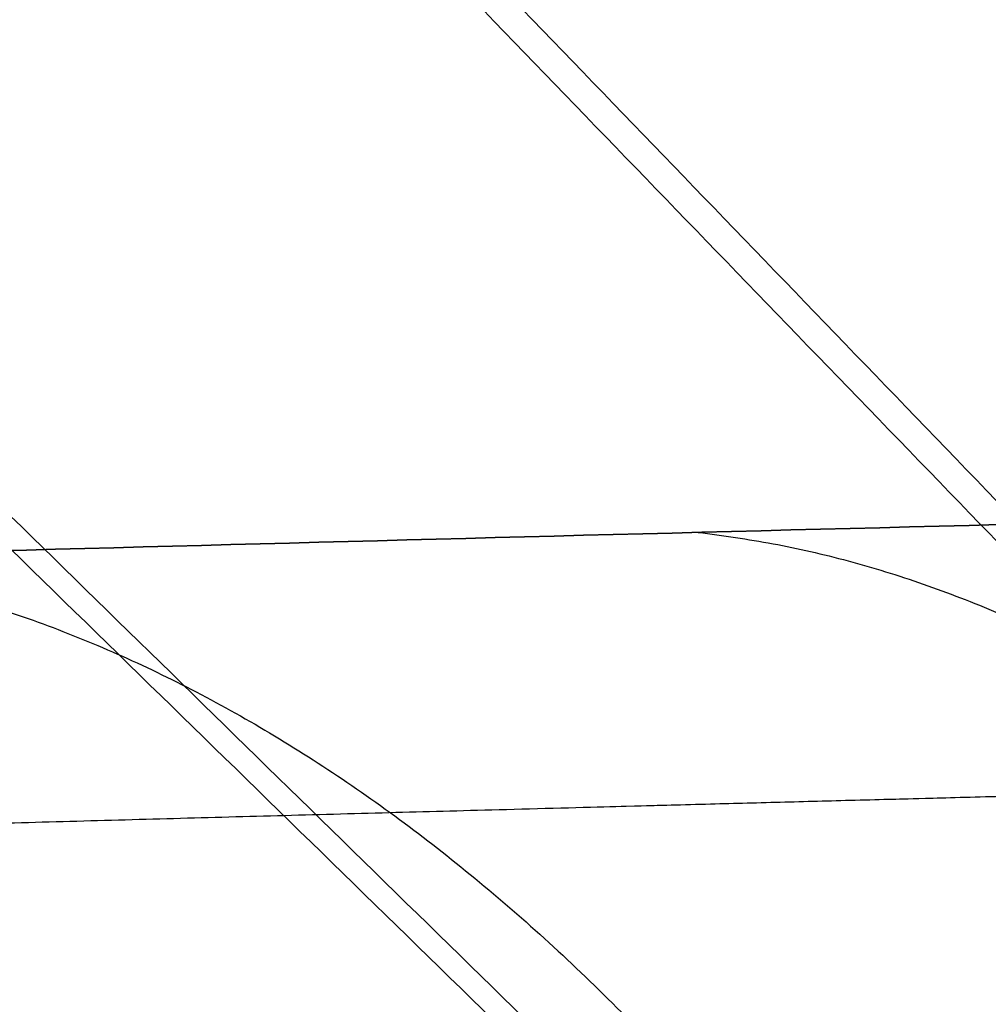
# Model space of a CAD drawing. Header units: millimetres. Extents: x -303 to 908, y -150 to 0.
# Tile 276 of 420: x 652.92 to 654.32, y -104.41 to -102.99. Entities that reach past the tile are written whole.
import ezdxf

# ---------------------------------------------------------------- set-up
doc = ezdxf.new("R2010")
doc.units = ezdxf.units.MM
doc.header["$MEASUREMENT"] = 0
doc.layers.add('IGES level 0', color=7, linetype='Continuous', true_color=0xfcfbff)

msp = doc.modelspace()

# ---------------------------------------------------------------- linework, layer by layer
at = {"layer": 'IGES level 0'}
for points in [[(651.9819158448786, -96.51962373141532, 24.78905259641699), (655.148864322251, -100.3789596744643, 21.72640581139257), (658.3158127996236, -104.2382956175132, 18.66375902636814)], [(651.8929257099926, -96.52261351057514, -24.7008038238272), (655.0710370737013, -100.3818832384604, -21.64911298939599), (658.2491484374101, -104.2411529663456, -18.59742215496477)], [(650.702357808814, -96.56351698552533, -23.45627955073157), (654.0297975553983, -100.4219380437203, -20.55898378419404), (657.3572373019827, -104.2803591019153, -17.66168801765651)], [(649.5696049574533, -96.60389064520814, -22.1491688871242), (653.0390025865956, -100.4614729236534, -19.41392033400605), (656.508400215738, -104.3190552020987, -16.67867178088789)], [(649.6456775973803, -96.60106398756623, 22.24125936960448), (653.105592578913, -100.4587647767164, 19.4945601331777), (656.5655075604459, -104.3164655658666, 16.74786089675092)], [(648.4986929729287, -96.6433259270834, -20.78239544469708), (652.1021957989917, -100.5000991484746, -18.21647092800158), (655.7056986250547, -104.3568723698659, -15.65054641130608)], [(647.5027235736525, -96.6811017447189, -19.37293384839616), (651.2308498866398, -100.5371026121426, -16.98150891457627), (654.9589761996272, -104.3931034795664, -14.59008398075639)], [(647.5718975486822, -96.6783570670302, 19.47591571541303), (651.2914347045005, -100.5344884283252, 17.07170367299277), (655.0109718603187, -104.3906197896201, 14.66749163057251)], [(645.795170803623, -96.74830566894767, 16.54479049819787), (649.7367587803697, -100.6029617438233, 14.50318654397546), (653.6783467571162, -104.4576178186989, 12.46158258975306)], [(645.7356015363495, -96.75071286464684, -16.43417396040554), (649.6845953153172, -100.6052851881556, -14.40626342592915), (653.6335890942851, -104.4598575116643, -12.37835289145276)]]:
    msp.add_open_spline(points, degree=2, dxfattribs=at)
for points, weights, knots in [([(653.3651157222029, -115.2579673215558, -153.4237299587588), (653.3567507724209, -115.1548322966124, -154.6100931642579), (653.3410682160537, -114.9614730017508, -155.7886964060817), (653.2954374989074, -114.3988366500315, -158.1030629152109), (653.2654781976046, -114.0294213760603, -159.2390792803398), (653.1919805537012, -113.1230808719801, -161.4422691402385), (653.1484249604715, -112.5859426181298, -162.5096470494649), (653.048729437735, -111.3563452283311, -164.5510933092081), (652.9925677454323, -110.6636172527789, -165.5252932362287), (652.8689412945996, -109.1385515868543, -167.3579830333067), (652.8014521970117, -108.3059130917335, -168.2165178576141), (652.6567109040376, -106.5199259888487, -169.7980404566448), (652.5794339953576, -105.5662717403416, -170.5209802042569), (652.4168823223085, -103.5599396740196, -171.8144859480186), (652.3315847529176, -102.506979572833, -172.3849127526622), (652.1549439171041, -100.3260469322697, -173.3599639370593), (652.0635825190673, -99.197849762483, -173.7643660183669), (651.9703268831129, -98.04604877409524, -174.0807395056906)], [0.8685824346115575, 0.8685169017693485, 0.86839395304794, 0.868035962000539, 0.8678008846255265, 0.8672234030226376, 0.866881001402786, 0.866095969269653, 0.865653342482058, 0.8646771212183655, 0.864143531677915, 0.8629966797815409, 0.8623834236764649, 0.8610903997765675, 0.8604106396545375, 0.8589994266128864, 0.858268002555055, 0.857518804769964], [3.22885911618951, 3.22885911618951, 3.22885911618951, 3.22885911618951, 3.38157542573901, 3.38157542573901, 3.53429173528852, 3.53429173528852, 3.68700804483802, 3.68700804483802, 3.83972435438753, 3.83972435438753, 3.99244066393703, 3.99244066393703, 4.14515697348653, 4.14515697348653, 4.29787328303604, 4.29787328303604, 4.45058959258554, 4.45058959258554, 4.45058959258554, 4.45058959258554]), ([(647.7007740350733, -104.3024192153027, -29.97404106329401), (646.9525506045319, -104.3266325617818, -29.25137255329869), (646.2355631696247, -104.3505913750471, -28.50511419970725), (644.8624228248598, -104.397676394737, -26.96633157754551), (644.2062458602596, -104.4208038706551, -26.17376233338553), (642.95417183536, -104.4658962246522, -24.5428387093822), (642.358403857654, -104.48786416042, -23.70450538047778), (641.2274342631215, -104.5303352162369, -21.98124490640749), (640.692392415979, -104.5508306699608, -21.09658265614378), (640.062532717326, -104.5753322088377, -19.96100081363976), (639.9385018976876, -104.5801766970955, -19.73238375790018), (639.6943860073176, -104.5897479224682, -19.27216806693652), (639.5746245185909, -104.5944620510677, -19.04117532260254), (639.2224416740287, -104.6083751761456, -18.34608391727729), (638.997005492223, -104.6173494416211, -17.87965625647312), (638.6726420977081, -104.6303431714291, -17.17551038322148), (638.5668185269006, -104.634596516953, -16.94004084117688), (638.3597345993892, -104.6429445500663, -16.46760395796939), (638.2584433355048, -104.6470405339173, -16.23056430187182), (637.9615614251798, -104.6590781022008, -15.51765542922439), (637.7727723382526, -104.6667844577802, -15.03935352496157), (637.4132159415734, -104.6815333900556, -14.07673733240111), (637.2424826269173, -104.6885744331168, -13.59251449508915), (636.9190454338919, -104.7019713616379, -12.61814850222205), (636.7664157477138, -104.7083261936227, -12.12815219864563), (636.3354579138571, -104.7263365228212, -10.64880598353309), (636.0842663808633, -104.7369248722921, -9.651010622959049), (635.7625376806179, -104.7505583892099, -8.136210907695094), (635.6644596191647, -104.7547273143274, -7.628230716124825), (635.5313164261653, -104.7603982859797, -6.861763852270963), (635.4892654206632, -104.7621916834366, -6.605517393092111), (635.4098664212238, -104.7655817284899, -6.0914875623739), (635.3725482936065, -104.7671771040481, -5.8338588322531), (635.1984718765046, -104.7746264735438, -4.547236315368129), (635.0984910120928, -104.7789239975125, -3.518615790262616), (635.0059623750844, -104.7829016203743, -1.977186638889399), (634.9847232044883, -104.783817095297, -1.463595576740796), (634.9612926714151, -104.7848292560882, -0.4367125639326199), (634.9590816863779, -104.7849249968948, 0.07660654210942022), (634.9809099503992, -104.7839849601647, 1.615773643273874), (635.0333869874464, -104.7817231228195, 2.641152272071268), (635.2147188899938, -104.7739347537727, 4.690335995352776), (635.3435509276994, -104.7684068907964, 5.714218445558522), (635.5535044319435, -104.7594528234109, 6.993088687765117), (635.5979440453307, -104.7575597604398, 7.248814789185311), (635.691762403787, -104.7535685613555, 7.760185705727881), (635.741175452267, -104.7514689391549, 8.015973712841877), (635.8961686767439, -104.7448919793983, 8.77984434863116), (636.0087456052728, -104.7401284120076, 9.28566099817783), (636.2520946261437, -104.729868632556, 10.29057715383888), (636.3828660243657, -104.7243724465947, 10.78967501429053), (636.5924917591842, -104.7155956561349, 11.53338044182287), (636.6646113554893, -104.7125813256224, 11.78045568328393), (636.8133160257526, -104.70637777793, 12.27296998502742), (636.8898420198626, -104.7031919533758, 12.51819155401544), (637.2839370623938, -104.6868377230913, 13.74057412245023), (637.6351604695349, -104.6723731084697, 14.70619043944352), (638.1182554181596, -104.6527203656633, 15.89567431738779), (638.2170935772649, -104.6487139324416, 16.13263521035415), (638.4193921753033, -104.6405375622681, 16.6052959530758), (638.522761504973, -104.6363711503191, 16.84079342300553), (638.8395629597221, -104.6236422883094, 17.54477522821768), (639.0596922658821, -104.6148500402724, 18.01076272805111), (639.5180349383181, -104.5966781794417, 18.93602112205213), (639.7562467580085, -104.5872986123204, 19.39529101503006), (640.1273419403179, -104.572806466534, 20.07912033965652), (640.2533498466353, -104.5679041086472, 20.30625530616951), (640.5099585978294, -104.5579627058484, 20.75875718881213), (640.6407017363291, -104.5529181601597, 20.98436090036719), (641.3035543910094, -104.5274561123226, 22.10382033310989), (641.8642833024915, -104.5062729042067, 22.97436961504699), (643.0447900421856, -104.4626077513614, 24.66675872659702), (643.66458688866, -104.4401289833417, 25.48854871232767), (644.9627704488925, -104.3942027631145, 27.08398552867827), (645.6410792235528, -104.3707514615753, 27.85766109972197), (647.0566139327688, -104.3232261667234, 29.35633981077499), (647.7939330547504, -104.2991394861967, 30.08160036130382), (648.7530993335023, -104.268852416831, 30.95711662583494), (648.9468082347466, -104.262786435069, 31.13065915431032), (649.3380323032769, -104.25064222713, 31.4746179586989), (649.5357520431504, -104.2445577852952, 31.64520609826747), (650.133018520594, -104.226344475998, 32.15085218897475), (650.5363494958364, -104.2142640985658, 32.47956641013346), (651.7613074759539, -104.1782831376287, 33.44074229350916), (652.5980742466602, -104.1546419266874, 34.04836398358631), (653.8830354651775, -104.1199344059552, 34.91136157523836), (654.3161259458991, -104.1084985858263, 35.19078774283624), (655.1924161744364, -104.0859212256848, 35.73357689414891), (655.6354936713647, -104.074781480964, 35.99688443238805), (656.5314445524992, -104.0528422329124, 36.50730169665), (656.984173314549, -104.0420485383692, 36.75430724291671), (657.8999977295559, -104.0208377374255, 37.23223422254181), (658.3628077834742, -104.0104229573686, 37.4630693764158), (659.2983608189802, -103.9900207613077, 37.9083121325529), (659.7711043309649, -103.9800333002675, 38.12272111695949), (660.7266890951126, -103.9605301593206, 38.53489821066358), (661.2097152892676, -103.9510108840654, 38.73273953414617), (662.6730982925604, -103.9232454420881, 39.30048490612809), (663.658748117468, -103.9059671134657, 39.6411304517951), (665.1522931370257, -103.8820431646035, 40.09646319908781), (665.6525035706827, -103.874404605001, 40.23889708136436), (666.6580515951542, -103.8598170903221, 40.50525306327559), (667.1632106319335, -103.852870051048, 40.62913935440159), (668.6863830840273, -103.8331044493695, 40.97292709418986), (669.7115981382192, -103.8213610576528, 41.16497828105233), (671.0056915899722, -103.8085988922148, 41.35782997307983), (671.2652312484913, -103.8061414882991, 41.39404599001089), (671.7837954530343, -103.8014366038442, 41.46150690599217), (672.0430343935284, -103.7991869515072, 41.49278549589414), (672.8206310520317, -103.7927460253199, 41.57932366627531), (673.3389078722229, -103.7888619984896, 41.62729774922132), (674.8931022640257, -103.7784384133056, 41.74240813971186), (675.9284740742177, -103.7731334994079, 41.78070536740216), (677.9981697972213, -103.7657749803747, 41.78150213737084), (679.0321413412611, -103.7637229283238, 41.74399988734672), (680.3238534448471, -103.7631764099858, 41.64946888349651), (680.5821611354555, -103.7631677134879, 41.62818010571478), (681.0987149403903, -103.763349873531, 41.58083157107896), (681.3568537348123, -103.7635406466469, 41.55478264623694), (682.1312637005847, -103.7644171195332, 41.46936936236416), (682.6475133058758, -103.7654004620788, 41.40281757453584), (683.2922644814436, -103.7671279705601, 41.30748580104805), (683.4213253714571, -103.7674983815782, 41.28779633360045), (683.6792823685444, -103.7682876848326, 41.24722562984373), (683.8082377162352, -103.7687068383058, 41.2263345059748), (684.1950336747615, -103.7700383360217, 41.16182866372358), (684.4530621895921, -103.7710258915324, 41.11633139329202), (684.8386421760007, -103.7726516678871, 41.04460783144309), (684.9669451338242, -103.7732176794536, 41.02011838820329), (685.2231024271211, -103.7743977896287, 40.96997647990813), (685.3510861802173, -103.7750125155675, 40.94429854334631), (685.7343922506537, -103.7769234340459, 40.8655779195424), (685.9890803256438, -103.778288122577, 40.81082626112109), (687.2583315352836, -103.7855583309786, 40.52574679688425), (688.2602559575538, -103.7928069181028, 40.26148149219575), (690.2379762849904, -103.8099374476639, 39.66138838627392), (691.2137838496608, -103.8198195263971, 39.3255523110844), (692.4176261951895, -103.8336247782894, 38.86137805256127), (692.6576068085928, -103.8364583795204, 38.76632015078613), (693.1359894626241, -103.8422649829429, 38.57176895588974), (693.3740766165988, -103.8452355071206, 38.47238358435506), (693.8488672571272, -103.8513238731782, 38.26896323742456), (694.0854771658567, -103.8544390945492, 38.16498374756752), (694.55713887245, -103.8608040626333, 37.95250468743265), (694.7922622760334, -103.8640542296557, 37.84397999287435), (695.4947121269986, -103.8739903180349, 37.51187431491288), (695.9598901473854, -103.8808764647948, 37.28136347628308), (696.6523783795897, -103.8915635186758, 36.92204066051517), (696.8823646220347, -103.895187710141, 36.79996657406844), (697.3407698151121, -103.9025525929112, 36.55117942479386), (697.5692500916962, -103.9062947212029, 36.4244231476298), (698.7059743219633, -103.925261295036, 35.77984757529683), (699.5900705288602, -103.9411357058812, 35.23374024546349), (701.309722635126, -103.973904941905, 34.08215417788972), (702.1450056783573, -103.9907952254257, 33.47683692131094), (703.7674711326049, -104.0252455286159, 32.20750483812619), (704.5546229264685, -104.0427994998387, 31.5435854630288), (706.0805061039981, -104.0782265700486, 30.15701473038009), (706.8191852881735, -104.0961004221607, 29.43438166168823), (707.8903049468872, -104.1229008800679, 28.30540500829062), (708.241112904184, -104.1318321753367, 27.92161874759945), (708.7579768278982, -104.1451968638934, 27.3344335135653), (708.9284438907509, -104.1496395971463, 27.13707840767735), (709.2648915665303, -104.1584738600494, 26.74012925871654), (709.4309994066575, -104.1628689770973, 26.54038586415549), (710.2512564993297, -104.1847254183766, 25.53518833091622), (710.8740152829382, -104.2018144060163, 24.71098391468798), (712.0543526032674, -104.2349457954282, 23.02285390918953), (712.6118903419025, -104.2509837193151, 22.15904207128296), (713.399560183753, -104.2740629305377, 20.83375756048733), (713.6540168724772, -104.2815931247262, 20.38704771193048), (714.1467260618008, -104.2962944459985, 19.48370520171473), (714.3848154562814, -104.3034637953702, 19.02729166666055), (714.8446995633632, -104.3174236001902, 18.10417265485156), (715.0664756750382, -104.3242102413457, 17.63757631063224), (715.4933992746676, -104.3373638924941, 16.69438837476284), (715.698482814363, -104.3437307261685, 16.21789441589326), (715.9935700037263, -104.3529503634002, 15.49514463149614), (716.0898506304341, -104.3559677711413, 15.25287912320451), (716.2773800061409, -104.361861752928, 14.76783918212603), (716.3687327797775, -104.3647415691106, 14.52481593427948), (716.6356135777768, -104.3731779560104, 13.79423147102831), (716.8039607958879, -104.3785314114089, 13.30516697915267), (717.2806977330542, -104.3937638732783, 11.83191352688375), (717.5608590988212, -104.4028117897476, 10.84171105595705), (718.046768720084, -104.4186068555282, 8.84561038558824), (718.2525917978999, -104.4253540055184, 7.839515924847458), (718.5898006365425, -104.436445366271, 5.81171581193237), (718.721112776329, -104.4407958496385, 4.789865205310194), (718.8613044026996, -104.4454418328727, 3.244838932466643), (718.8985495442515, -104.4466773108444, 2.727839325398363), (718.9399396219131, -104.4480520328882, 1.949248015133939), (718.9513291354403, -104.4484306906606, 1.688944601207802), (718.9691820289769, -104.449024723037, 1.169214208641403), (718.9756574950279, -104.449240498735, 0.9096578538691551), (718.995896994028, -104.4499155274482, -0.3866189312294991), (718.9733509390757, -104.4491609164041, -1.418734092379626), (718.8523611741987, -104.4451439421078, -3.473204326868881), (718.7539596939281, -104.4418786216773, -4.495703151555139), (718.549872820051, -104.4351410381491, -6.02225099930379), (718.4724151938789, -104.4325886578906, -6.529915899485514), (718.3420679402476, -104.4283033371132, -7.28968380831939), (718.2962587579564, -104.4267987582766, -7.542649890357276), (718.2239998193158, -104.4244278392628, -7.921670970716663), (718.1993227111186, -104.4236185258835, -8.047939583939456), (718.1487858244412, -104.4219618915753, -8.300334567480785), (718.1229506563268, -104.4211160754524, -8.426303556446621), (717.8848629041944, -104.4133334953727, -9.560062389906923), (717.634914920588, -104.4052091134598, -10.56409304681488), (717.2741044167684, -104.393582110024, -11.81203576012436), (717.1994666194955, -104.3911838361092, -12.06135409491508), (717.045449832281, -104.3862505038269, -12.55861673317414), (716.9662409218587, -104.3837182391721, -12.80614346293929), (716.7220594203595, -104.3759303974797, -13.54543326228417), (716.5505315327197, -104.3704837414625, -14.0339156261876), (716.0100282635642, -104.353423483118, -15.48638806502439), (715.6151156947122, -104.3410901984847, -16.4374937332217), (714.7572008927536, -104.3147092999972, -18.30591920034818), (714.2941462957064, -104.3006620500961, -19.22328249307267), (713.299976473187, -104.2710636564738, -21.02409089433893), (712.7687716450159, -104.2555122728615, -21.90764280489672), (711.9199250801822, -104.2312199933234, -23.20727923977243), (711.6283187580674, -104.2229638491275, -23.63614255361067), (711.1776731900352, -104.2103610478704, -24.27292444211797), (711.0251693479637, -104.2061216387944, -24.484206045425), (710.7160852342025, -104.1975845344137, -24.90406017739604), (710.5598071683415, -104.1932950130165, -25.11222995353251), (709.7699012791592, -104.1717578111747, -26.1442478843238), (709.1105264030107, -104.1542349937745, -26.94194723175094), (707.7383815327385, -104.1189265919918, -28.48266227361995), (707.0255419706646, -104.1011440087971, -29.2256733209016), (706.2860505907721, -104.0833853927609, -29.94177689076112)], [0.9722312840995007, 0.9721747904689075, 0.9721189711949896, 0.9720094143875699, 0.9719556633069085, 0.97185118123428, 0.971800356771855, 0.9717023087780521, 0.9716551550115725, 0.9715988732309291, 0.9715877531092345, 0.9715657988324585, 0.971554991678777, 0.9715231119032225, 0.971502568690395, 0.9714728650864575, 0.9714631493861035, 0.9714441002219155, 0.971434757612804, 0.9714073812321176, 0.9713898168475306, 0.9713562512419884, 0.971340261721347, 0.9713098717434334, 0.9712954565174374, 0.9712546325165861, 0.9712307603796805, 0.9711999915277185, 0.971190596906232, 0.971177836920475, 0.9711738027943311, 0.9711661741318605, 0.9711625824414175, 0.9711458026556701, 0.9711361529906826, 0.971127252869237, 0.971125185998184, 0.9711228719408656, 0.9711226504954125, 0.971124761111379, 0.971129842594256, 0.9711473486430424, 0.971159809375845, 0.9711799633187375, 0.9711842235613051, 0.9711932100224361, 0.9711979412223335, 0.9712127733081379, 0.971223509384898, 0.971246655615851, 0.9712590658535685, 0.9712789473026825, 0.9712857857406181, 0.9712998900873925, 0.9713071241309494, 0.971344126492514, 0.971377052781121, 0.9714218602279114, 0.971430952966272, 0.9714495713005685, 0.971459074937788, 0.971488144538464, 0.971508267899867, 0.9715499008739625, 0.971571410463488, 0.9716046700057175, 0.9716159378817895, 0.9716387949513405, 0.9716503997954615, 0.971708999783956, 0.9717578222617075, 0.971858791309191, 0.9719108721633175, 0.972017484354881, 0.972072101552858, 0.9721827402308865, 0.9722389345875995, 0.972309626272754, 0.972323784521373, 0.9723521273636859, 0.972366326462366, 0.9724088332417, 0.9724370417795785, 0.9725210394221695, 0.97257614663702, 0.972657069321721, 0.9726836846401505, 0.972736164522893, 0.972762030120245, 0.9728129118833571, 0.972837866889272, 0.9728867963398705, 0.9729107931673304, 0.972957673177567, 0.972980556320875, 0.9730250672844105, 0.97304670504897, 0.973109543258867, 0.9731482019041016, 0.9732010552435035, 0.9732177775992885, 0.9732494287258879, 0.9732643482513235, 0.973306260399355, 0.9733304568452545, 0.9733556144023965, 0.973360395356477, 0.9733694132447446, 0.973373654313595, 0.9733855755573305, 0.9733924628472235, 0.9734099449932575, 0.973417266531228, 0.973423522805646, 0.9734224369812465, 0.9734158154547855, 0.9734142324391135, 0.9734105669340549, 0.9734084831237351, 0.9734014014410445, 0.9733956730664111, 0.9733871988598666, 0.9733854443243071, 0.9733818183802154, 0.9733799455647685, 0.9733741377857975, 0.9733700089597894, 0.9733634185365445, 0.9733611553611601, 0.9733564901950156, 0.97335408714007, 0.9733467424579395, 0.9733416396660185, 0.9733150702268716, 0.973290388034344, 0.973234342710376, 0.9732029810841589, 0.9731604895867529, 0.973151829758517, 0.9731342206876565, 0.9731252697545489, 0.9731069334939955, 0.9730975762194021, 0.9730785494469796, 0.9730688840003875, 0.973039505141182, 0.973019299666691, 0.9729882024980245, 0.9729776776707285, 0.972956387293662, 0.9729456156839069, 0.9728912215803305, 0.9728462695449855, 0.972754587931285, 0.972707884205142, 0.9726135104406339, 0.9725659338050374, 0.972470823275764, 0.972423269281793, 0.972352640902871, 0.9723292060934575, 0.9722942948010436, 0.972282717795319, 0.9722597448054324, 0.9722483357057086, 0.9721917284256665, 0.972147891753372, 0.9720634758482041, 0.9720229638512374, 0.9719650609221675, 0.9719462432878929, 0.971909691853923, 0.971891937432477, 0.9718574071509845, 0.971840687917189, 0.9718084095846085, 0.97179283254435, 0.971770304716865, 0.9717629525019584, 0.971748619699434, 0.9717416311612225, 0.971721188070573, 0.971708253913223, 0.9716715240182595, 0.9716498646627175, 0.9716121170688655, 0.9715960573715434, 0.9715697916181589, 0.971559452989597, 0.9715485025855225, 0.9715456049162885, 0.971542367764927, 0.971541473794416, 0.9715400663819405, 0.971539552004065, 0.9715379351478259, 0.971539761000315, 0.9715492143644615, 0.9715569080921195, 0.9715728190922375, 0.971578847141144, 0.971589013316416, 0.97159258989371, 0.971598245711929, 0.971600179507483, 0.9716041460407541, 0.9716061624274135, 0.9716246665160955, 0.9716440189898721, 0.971672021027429, 0.971677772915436, 0.971689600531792, 0.9716956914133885, 0.971714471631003, 0.9717276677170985, 0.9717691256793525, 0.971799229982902, 0.9718640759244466, 0.9718987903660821, 0.9719725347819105, 0.9720115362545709, 0.9720730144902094, 0.9720939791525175, 0.9721261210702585, 0.972136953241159, 0.9721588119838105, 0.9721698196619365, 0.972225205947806, 0.972270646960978, 0.9723630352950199, 0.9724099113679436, 0.9724572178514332], [0.045192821, 0.045192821, 0.045192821, 0.045192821, 0.0484201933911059, 0.0484201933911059, 0.0516475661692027, 0.0516475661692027, 0.0548749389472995, 0.0548749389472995, 0.0581023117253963, 0.0581023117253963, 0.0589091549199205, 0.0589091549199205, 0.0597159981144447, 0.0597159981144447, 0.0613296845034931, 0.0613296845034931, 0.0621365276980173, 0.0621365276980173, 0.0629433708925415, 0.0629433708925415, 0.0645570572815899, 0.0645570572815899, 0.0661707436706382, 0.0661707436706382, 0.0677844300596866, 0.0677844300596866, 0.0710118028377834, 0.0710118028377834, 0.0726254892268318, 0.0726254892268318, 0.073432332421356, 0.073432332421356, 0.0742391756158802, 0.0742391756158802, 0.077466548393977, 0.077466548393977, 0.0790802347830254, 0.0790802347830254, 0.0806939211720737, 0.0806939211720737, 0.0839212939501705, 0.0839212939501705, 0.0871486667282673, 0.0871486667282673, 0.0879555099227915, 0.0879555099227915, 0.0887623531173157, 0.0887623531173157, 0.0903760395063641, 0.0903760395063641, 0.0919897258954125, 0.0919897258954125, 0.0927965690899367, 0.0927965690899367, 0.0936034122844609, 0.0936034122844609, 0.0968307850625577, 0.0968307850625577, 0.0976376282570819, 0.0976376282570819, 0.0984444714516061, 0.0984444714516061, 0.100058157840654, 0.100058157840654, 0.101671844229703, 0.101671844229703, 0.102478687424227, 0.102478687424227, 0.103285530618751, 0.103285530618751, 0.106512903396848, 0.106512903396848, 0.109740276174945, 0.109740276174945, 0.112967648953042, 0.112967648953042, 0.116195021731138, 0.116195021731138, 0.117001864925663, 0.117001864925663, 0.117808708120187, 0.117808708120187, 0.119422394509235, 0.119422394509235, 0.122649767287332, 0.122649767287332, 0.12426345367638, 0.12426345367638, 0.125877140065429, 0.125877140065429, 0.127490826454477, 0.127490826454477, 0.129104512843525, 0.129104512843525, 0.130718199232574, 0.130718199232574, 0.132331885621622, 0.132331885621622, 0.135559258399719, 0.135559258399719, 0.137172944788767, 0.137172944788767, 0.138786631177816, 0.138786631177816, 0.142014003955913, 0.142014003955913, 0.142820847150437, 0.142820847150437, 0.143627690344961, 0.143627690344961, 0.145241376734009, 0.145241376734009, 0.148468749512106, 0.148468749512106, 0.151696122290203, 0.151696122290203, 0.152502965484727, 0.152502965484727, 0.153309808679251, 0.153309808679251, 0.1549234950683, 0.1549234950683, 0.155326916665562, 0.155326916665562, 0.155730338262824, 0.155730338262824, 0.156537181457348, 0.156537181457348, 0.15694060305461, 0.15694060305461, 0.157344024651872, 0.157344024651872, 0.158150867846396, 0.158150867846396, 0.161378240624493, 0.161378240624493, 0.16460561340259, 0.16460561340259, 0.165412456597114, 0.165412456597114, 0.166219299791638, 0.166219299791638, 0.167026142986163, 0.167026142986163, 0.167832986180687, 0.167832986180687, 0.169446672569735, 0.169446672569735, 0.170253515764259, 0.170253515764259, 0.171060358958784, 0.171060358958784, 0.17428773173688, 0.17428773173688, 0.177515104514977, 0.177515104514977, 0.180742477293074, 0.180742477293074, 0.183969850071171, 0.183969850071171, 0.185583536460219, 0.185583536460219, 0.186390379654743, 0.186390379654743, 0.187197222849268, 0.187197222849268, 0.190424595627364, 0.190424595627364, 0.193651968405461, 0.193651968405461, 0.195265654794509, 0.195265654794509, 0.196879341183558, 0.196879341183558, 0.198493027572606, 0.198493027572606, 0.200106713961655, 0.200106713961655, 0.200913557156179, 0.200913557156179, 0.201720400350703, 0.201720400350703, 0.203334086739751, 0.203334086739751, 0.206561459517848, 0.206561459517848, 0.209788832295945, 0.209788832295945, 0.213016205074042, 0.213016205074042, 0.21462989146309, 0.21462989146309, 0.215436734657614, 0.215436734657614, 0.216243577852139, 0.216243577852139, 0.219470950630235, 0.219470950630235, 0.222698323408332, 0.222698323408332, 0.22431200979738, 0.22431200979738, 0.225118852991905, 0.225118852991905, 0.225522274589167, 0.225522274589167, 0.225925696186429, 0.225925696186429, 0.229153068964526, 0.229153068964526, 0.22995991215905, 0.22995991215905, 0.230766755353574, 0.230766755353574, 0.232380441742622, 0.232380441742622, 0.235607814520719, 0.235607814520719, 0.238835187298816, 0.238835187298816, 0.242062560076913, 0.242062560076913, 0.243676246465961, 0.243676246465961, 0.244483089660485, 0.244483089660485, 0.24528993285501, 0.24528993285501, 0.248517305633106, 0.248517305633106, 0.251744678, 0.251744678, 0.251744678, 0.251744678])]:
    msp.add_rational_spline(points, weights, degree=3, knots=knots, dxfattribs=at)
for points, weights in [([(650.9596462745, -102.8418003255, -168.2528665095), (651.1824647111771, -105.388626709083, -172.2811827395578), (655.9406197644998, -105.092519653, -172.4698237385)], [1, 0.7234738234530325, 1]), ([(653.8985142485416, -103.7280776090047, 36.82615780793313), (654.807298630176, -103.8304451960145, 35.36550380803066), (655.5098072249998, -104.970750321, 34.28103887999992)], [0.9999999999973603, 0.9454198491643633, 1]), ([(652.5475673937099, -103.7639330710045, 35.95747434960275), (653.5111801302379, -103.8637997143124, 34.52890698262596), (654.2552067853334, -105.0051712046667, 33.46917917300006)], [0.9999999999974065, 0.9452601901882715, 1])]:
    msp.add_rational_spline(points, weights, degree=2, dxfattribs=at)
for points, knots in [([(646.563463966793, -103.9427453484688, -31.13766991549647), (643.441248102, -104.044388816, -28.131829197), (640.831149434, -104.141692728, -24.739437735), (637.682195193, -104.264912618, -19.072078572), (636.777875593, -104.301590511, -17.109418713), (635.280374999, -104.363362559, -13.104155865), (634.68161675, -104.38867397, -11.051969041), (633.789443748, -104.426684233, -6.84669673), (633.498432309, -104.439277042, -4.686292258), (633.245145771, -104.450223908, -0.406815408), (633.278059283, -104.448796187, 1.729664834), (633.661855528, -104.432227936, 5.996132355), (634.018039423, -104.416863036, 8.144118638), (635.03964225, -104.37357216, 12.325114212), (635.701335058, -104.345790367, 14.358930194), (638.129644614, -104.246515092, 20.293912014), (640.376549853, -104.157506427, 24.061750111), (644.437654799, -104.013137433, 29.020407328), (645.911726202, -103.963024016, 30.572583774), (649.106836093, -103.861672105, 33.470393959), (650.817432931, -103.810856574, 34.802853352), (654.376076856, -103.714339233, 37.177845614), (656.235721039, -103.668282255, 38.230780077), (660.116500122, -103.583364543, 40.066224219), (662.148853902, -103.544398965, 40.850192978), (668.334346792, -103.445109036, 42.724699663), (672.665165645, -103.401649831, 43.363075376), (679.087327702, -103.379122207, 43.367199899), (681.225239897, -103.378396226, 43.213425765), (685.495299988, -103.390208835, 42.587539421), (687.611654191, -103.402784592, 42.115385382), (691.709169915, -103.438796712, 40.881644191), (693.705303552, -103.462264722, 40.118138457), (697.591142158, -103.517865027, 38.294497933), (699.491346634, -103.55026862, 37.224894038), (703.065472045, -103.61907815, 34.848567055), (704.752861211, -103.655627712, 33.537549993), (707.92958909, -103.730086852, 30.67132943), (709.428982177, -103.768280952, 29.103397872), (713.537060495, -103.878722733, 24.105395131), (715.734582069, -103.945691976, 20.440831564), (719.030800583, -104.049498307, 12.436189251), (720.053757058, -104.083913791, 8.271870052), (720.650224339, -104.103833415, 1.843489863), (720.687805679, -104.105099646, -0.333648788), (720.44235237, -104.096886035, -4.610509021), (720.16191232, -104.087490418, -6.728803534), (719.285081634, -104.058586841, -10.925056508), (718.681119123, -104.038845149, -13.019437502), (717.183784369, -103.991162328, -17.049464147), (716.291576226, -103.963269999, -18.992394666), (713.1918946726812, -103.8700660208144, -24.60877228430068), (710.5360404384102, -103.7943062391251, -28.08821938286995), (707.4179041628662, -103.7185546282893, -31.09939695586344)], [0.669682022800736, 0.669682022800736, 0.669682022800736, 0.669682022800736, 0.7321820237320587, 0.7321820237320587, 0.7634320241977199, 0.7634320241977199, 0.7946820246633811, 0.7946820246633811, 0.8259320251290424, 0.8259320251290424, 0.8571820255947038, 0.8571820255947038, 0.8884320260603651, 0.8884320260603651, 0.9196820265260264, 0.9196820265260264, 0.9821820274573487, 0.9821820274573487, 1.01343202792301, 1.01343202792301, 1.04468202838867, 1.04468202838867, 1.075932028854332, 1.075932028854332, 1.107182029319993, 1.107182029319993, 1.169682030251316, 1.169682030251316, 1.200932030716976, 1.200932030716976, 1.232182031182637, 1.232182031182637, 1.263432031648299, 1.263432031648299, 1.29468203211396, 1.29468203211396, 1.325932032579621, 1.325932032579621, 1.357182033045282, 1.357182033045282, 1.419682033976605, 1.419682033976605, 1.482182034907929, 1.482182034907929, 1.51343203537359, 1.51343203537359, 1.544682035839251, 1.544682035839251, 1.575932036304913, 1.575932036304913, 1.607182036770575, 1.607182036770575, 1.669682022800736, 1.669682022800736, 1.669682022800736, 1.669682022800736]), ([(707.417904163, -103.718554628, -31.099396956), (710.536039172, -103.794306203, -28.088221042), (713.19189418, -103.870066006, -24.608773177), (716.291576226, -103.963269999, -18.992394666), (717.183784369, -103.991162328, -17.049464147), (718.681119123, -104.038845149, -13.019437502), (719.285081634, -104.058586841, -10.925056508), (720.16191232, -104.087490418, -6.728803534), (720.44235237, -104.096886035, -4.610509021), (720.687805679, -104.105099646, -0.333648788), (720.650224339, -104.103833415, 1.843489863), (720.053757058, -104.083913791, 8.271870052), (719.030800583, -104.049498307, 12.436189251), (715.734582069, -103.945691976, 20.440831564), (713.537060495, -103.878722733, 24.105395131), (709.428982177, -103.768280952, 29.103397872), (707.92958909, -103.730086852, 30.67132943), (704.752861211, -103.655627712, 33.537549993), (703.065472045, -103.61907815, 34.848567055), (699.491346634, -103.55026862, 37.224894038), (697.591142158, -103.517865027, 38.294497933), (693.705303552, -103.462264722, 40.118138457), (691.709169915, -103.438796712, 40.881644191), (687.611654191, -103.402784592, 42.115385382), (685.495299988, -103.390208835, 42.587539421), (681.225239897, -103.378396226, 43.213425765), (679.087327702, -103.379122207, 43.367199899), (672.665165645, -103.401649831, 43.363075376), (668.334346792, -103.445109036, 42.724699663), (662.148853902, -103.544398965, 40.850192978), (660.116500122, -103.583364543, 40.066224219), (656.235721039, -103.668282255, 38.230780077), (654.376076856, -103.714339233, 37.177845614), (650.817432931, -103.810856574, 34.802853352), (649.106836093, -103.861672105, 33.470393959), (645.911726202, -103.963024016, 30.572583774), (644.437654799, -104.013137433, 29.020407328), (640.376549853, -104.157506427, 24.061750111), (638.129644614, -104.246515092, 20.293912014), (635.701335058, -104.345790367, 14.358930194), (635.03964225, -104.37357216, 12.325114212), (634.018039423, -104.416863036, 8.144118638), (633.661855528, -104.432227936, 5.996132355), (633.278059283, -104.448796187, 1.729664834), (633.245145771, -104.450223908, -0.406815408), (633.498432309, -104.439277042, -4.686292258), (633.789443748, -104.426684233, -6.84669673), (634.68161675, -104.38867397, -11.051969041), (635.280374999, -104.363362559, -13.104155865), (636.777875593, -104.301590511, -17.109418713), (637.682195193, -104.264912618, -19.072078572), (640.831149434, -104.141692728, -24.739437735), (643.441248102, -104.044388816, -28.131829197), (646.563463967, -103.942745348, -31.137669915)], [4, 4, 4, 4, 4.0625, 4.0625, 4.093750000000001, 4.093750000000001, 4.125000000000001, 4.125000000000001, 4.156250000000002, 4.156250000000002, 4.187500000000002, 4.187500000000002, 4.250000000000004, 4.250000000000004, 4.312500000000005, 4.312500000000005, 4.343750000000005, 4.343750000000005, 4.375000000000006, 4.375000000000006, 4.406250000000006, 4.406250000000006, 4.437500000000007, 4.437500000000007, 4.468750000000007, 4.468750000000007, 4.500000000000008, 4.500000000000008, 4.562500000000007, 4.562500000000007, 4.593750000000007, 4.593750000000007, 4.625000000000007, 4.625000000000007, 4.656250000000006, 4.656250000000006, 4.687500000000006, 4.687500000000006, 4.750000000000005, 4.750000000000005, 4.781250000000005, 4.781250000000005, 4.812500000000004, 4.812500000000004, 4.843750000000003, 4.843750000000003, 4.875000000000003, 4.875000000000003, 4.906250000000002, 4.906250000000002, 4.937500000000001, 4.937500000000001, 5, 5, 5, 5]), ([(678.413744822, -103.77757638, -26.305486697), (677.974369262, -103.778554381, -26.329040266), (677.534188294, -103.780107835, -26.34170731), (676.871846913, -103.783378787, -26.344240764), (676.651053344, -103.784629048, -26.342329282), (676.211205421, -103.787420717, -26.333067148), (675.991873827, -103.788963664, -26.325718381), (674.897955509, -103.797390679, -26.275554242), (674.030985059, -103.806449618, -26.19251868), (672.744016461, -103.823316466, -26.005733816), (672.317129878, -103.829474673, -25.933070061), (671.785776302, -103.837877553, -25.829213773), (671.679925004, -103.839588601, -25.807852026), (671.468310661, -103.843068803, -25.763800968), (671.362560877, -103.844840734, -25.741113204), (671.045628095, -103.850256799, -25.671089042), (670.834761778, -103.854003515, -25.621790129), (670.414629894, -103.861738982, -25.518135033), (670.2048043, -103.86573911, -25.463639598), (669.786693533, -103.873989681, -25.349564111), (669.578299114, -103.878237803, -25.289957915), (669.162853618, -103.886953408, -25.165599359), (668.955210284, -103.891439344, -25.100664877), (668.541467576, -103.900659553, -24.965662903), (668.335211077, -103.905391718, -24.895549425), (667.718248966, -103.919937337, -24.677292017), (667.309349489, -103.930097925, -24.521238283), (666.699485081, -103.94600094, -24.270892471), (666.497437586, -103.951397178, -24.184997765), (666.096672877, -103.962343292, -24.008743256), (665.897810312, -103.967896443, -23.918323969), (665.305664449, -103.984780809, -23.640236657), (664.916819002, -103.996334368, -23.445745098), (664.34203079, -104.014097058, -23.140433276), (664.152360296, -104.020063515, -23.036675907), (663.775272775, -104.032131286, -22.824361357), (663.588106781, -104.038227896, -22.715937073), (663.309504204, -104.047465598, -22.549958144), (663.217241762, -104.050549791, -22.494223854), (663.03312016, -104.056750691, -22.381457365), (662.941368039, -104.059865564, -22.324488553), (662.667185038, -104.069251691, -22.151915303), (662.485828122, -104.075567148, -22.034642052), (662.216509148, -104.085072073, -21.855784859), (662.12683468, -104.088258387, -21.795438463), (661.948377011, -104.094653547, -21.673750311), (661.859535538, -104.097862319, -21.612370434), (661.594155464, -104.107517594, -21.426611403), (661.418760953, -104.113992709, -21.300613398), (660.897020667, -104.133508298, -20.916027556), (660.555113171, -104.146633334, -20.650856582), (660.050677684, -104.166495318, -20.239308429), (659.884043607, -104.173143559, -20.099910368), (659.636409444, -104.183139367, -19.887492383), (659.55424658, -104.186475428, -19.81612923), (659.390680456, -104.193153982, -19.672276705), (659.309222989, -104.196498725, -19.599737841), (658.581223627, -104.226553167, -18.943320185), (657.968751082, -104.25301186, -18.333139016), (657.100375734, -104.291864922, -17.379710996), (656.819414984, -104.304662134, -17.055643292), (656.478352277, -104.320462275, -16.642338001), (656.410855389, -104.3236005, -16.559520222), (656.276607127, -104.329862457, -16.392736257), (656.209951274, -104.332983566, -16.308885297), (656.011517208, -104.342316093, -16.056112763), (655.881273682, -104.34849984, -15.885969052), (655.625523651, -104.36071094, -15.543306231), (655.499328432, -104.366776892, -15.369860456), (655.251474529, -104.378786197, -15.020303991), (655.12966974, -104.384731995, -14.843998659), (654.890387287, -104.39647264, -14.488440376), (654.772581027, -104.402290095, -14.308692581), (654.54141151, -104.413786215, -13.946359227), (654.427944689, -104.419466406, -13.76362081), (654.205245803, -104.430677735, -13.394929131), (654.096013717, -104.436208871, -13.208975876), (653.881794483, -104.44711334, -12.83377312), (653.77668461, -104.452493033, -12.644286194), (653.469283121, -104.468310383, -12.07363703), (653.274703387, -104.478429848, -11.689998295), (652.905471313, -104.497793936, -10.915805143), (652.730849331, -104.507038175, -10.525305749), (652.48362176, -104.520263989, -9.934296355), (652.403922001, -104.524542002, -9.73704611), (652.249151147, -104.532861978, -9.34019844), (652.174183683, -104.536903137, -9.140846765), (652.029077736, -104.544763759, -8.740268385), (651.95908351, -104.548569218, -8.539449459), (651.823842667, -104.555946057, -8.135718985), (651.758675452, -104.55951805, -7.93302392), (651.664761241, -104.564664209, -7.628258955), (651.634031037, -104.566345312, -7.526340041), (651.57373977, -104.569655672, -7.321883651), (651.544214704, -104.571280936, -7.219467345), (651.457498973, -104.576063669, -6.911639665), (651.402167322, -104.579127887, -6.705649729), (651.243607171, -104.587927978, -6.085242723), (651.147805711, -104.593268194, -5.668391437), (651.019089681, -104.600464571, -5.037697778), (650.9786738, -104.602731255, -4.826505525), (650.92188133, -104.60592401, -4.508557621), (650.903574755, -104.606954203, -4.402295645), (650.868320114, -104.60893903, -4.189846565), (650.851366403, -104.60989398, -4.083633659), (650.769940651, -104.614480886, -3.552601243), (650.715486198, -104.617545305, -3.127877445), (650.649480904, -104.621272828, -2.490450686), (650.630088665, -104.622375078, -2.277843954), (650.596544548, -104.624289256, -1.85301679), (650.582382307, -104.625099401, -1.640701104), (650.547661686, -104.62707587, -1.00381811), (650.534858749, -104.627782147, -0.579313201), (650.529863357, -104.628050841, 0.270729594), (650.537676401, -104.627611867, 0.695373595), (650.573983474, -104.625550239, 1.545082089), (650.602480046, -104.623936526, 1.969993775), (650.680358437, -104.619526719, 2.819772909), (650.729775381, -104.616737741, 3.244975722), (650.81982157, -104.611667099, 3.88253367), (650.852496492, -104.609827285, 4.095060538), (650.923241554, -104.605846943, 4.520206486), (650.961185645, -104.603713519, 4.732058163), (651.08257581, -104.596906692, 5.3650075), (651.173516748, -104.591823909, 5.783265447), (651.375308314, -104.580588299, 6.613514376), (651.486145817, -104.574442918, 7.025427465), (651.637075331, -104.566169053, 7.536498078), (651.667946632, -104.564484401, 7.638732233), (651.730493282, -104.561066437, 7.841416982), (651.762417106, -104.55931563, 7.942683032), (651.86011697, -104.553955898, 8.246150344), (651.927822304, -104.550241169, 8.448020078), (652.138438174, -104.538762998, 9.051520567), (652.288866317, -104.530689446, 9.451041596), (652.468504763, -104.521081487, 9.895078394), (652.488608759, -104.520006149, 9.944340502), (652.529101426, -104.517838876, 10.042706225), (652.549402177, -104.516751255, 10.091600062), (652.611317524, -104.51343248, 10.239444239), (652.653207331, -104.511194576, 10.33778483), (652.780722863, -104.504403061, 10.632146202), (652.8681943, -104.499771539, 10.827506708), (653.138065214, -104.48555598, 11.410992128), (653.327914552, -104.475649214, 11.796523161), (653.577988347, -104.462722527, 12.27423202), (653.62860828, -104.460111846, 12.369501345), (653.731272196, -104.454829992, 12.55987368), (653.783270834, -104.452162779, 12.654888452), (653.940783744, -104.444106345, 12.938535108), (654.047907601, -104.438657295, 13.125948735), (654.375615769, -104.422077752, 13.683295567), (654.602530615, -104.410711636, 14.048340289), (655.073350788, -104.387442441, 14.766100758), (655.317123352, -104.37555498, 15.118606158), (655.821216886, -104.351318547, 15.810882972), (656.081573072, -104.338969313, 16.150706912), (656.619031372, -104.313885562, 16.817871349), (656.896272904, -104.301159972, 17.145369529), (657.467022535, -104.275417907, 17.787074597), (657.760698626, -104.262378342, 18.101496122), (658.365640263, -104.236051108, 18.718031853), (658.676745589, -104.22279355, 19.019966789), (659.15615301, -104.202798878, 19.462687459), (659.318297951, -104.196107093, 19.608750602), (659.645298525, -104.182762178, 19.896067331), (659.810320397, -104.176101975, 20.037482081), (660.310004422, -104.156181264, 20.455130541), (660.64908052, -104.142996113, 20.724602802), (661.338880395, -104.11685969, 21.245783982), (661.689696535, -104.103904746, 21.497569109), (662.135854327, -104.087931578, 21.801531), (662.225468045, -104.084748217, 21.861784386), (662.360467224, -104.079992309, 21.951358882), (662.405322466, -104.078416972, 21.980923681), (662.495492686, -104.075260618, 22.039962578), (662.540684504, -104.073683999, 22.069354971), (662.767159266, -104.065811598, 22.215668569), (662.949989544, -104.059549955, 22.330643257), (663.502740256, -104.040936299, 22.668872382), (663.877242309, -104.028745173, 22.885631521), (664.352152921, -104.013814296, 23.145156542), (664.447483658, -104.010842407, 23.196495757), (664.638851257, -104.004926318, 23.298043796), (664.73524107, -104.001975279, 23.348438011), (665.025012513, -103.993194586, 23.497669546), (665.219631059, -103.987415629, 23.594893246), (665.807882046, -103.970305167, 23.879743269), (666.205906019, -103.959197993, 24.060554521), (666.711088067, -103.945725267, 24.275024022), (666.812533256, -103.943050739, 24.317350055), (667.015778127, -103.937755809, 24.400670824), (667.117555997, -103.935136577, 24.441657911), (667.423363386, -103.927362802, 24.562614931), (667.627866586, -103.922291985, 24.640581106), (668.24333463, -103.907415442, 24.866571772), (668.656256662, -103.897942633, 25.006695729), (669.487694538, -103.879964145, 25.266264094), (669.905578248, -103.871459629, 25.385518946), (670.431633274, -103.86144988, 25.521790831), (670.537103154, -103.859479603, 25.548421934), (670.747795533, -103.855609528, 25.60025051), (670.853407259, -103.853700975, 25.6255448), (671.170865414, -103.848070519, 25.699519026), (671.38333522, -103.844446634, 25.746288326), (671.702596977, -103.8392171, 25.812466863), (671.808965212, -103.837508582, 25.833836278), (672.022559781, -103.834145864, 25.875383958), (672.129492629, -103.832499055, 25.895503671), (672.450720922, -103.827660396, 25.953902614), (672.665445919, -103.824569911, 25.99022225), (673.742255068, -103.809792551, 26.158749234), (674.613905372, -103.800155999, 26.251824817), (675.495366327, -103.792867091, 26.301493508)], [0.103196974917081, 0.103196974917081, 0.103196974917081, 0.103196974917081, 0.10480942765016, 0.10480942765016, 0.1056156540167, 0.1056156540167, 0.10642188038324, 0.10642188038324, 0.109646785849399, 0.109646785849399, 0.111259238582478, 0.111259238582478, 0.111662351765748, 0.111662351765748, 0.112065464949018, 0.112065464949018, 0.112871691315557, 0.112871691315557, 0.113677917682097, 0.113677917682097, 0.114484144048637, 0.114484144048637, 0.115290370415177, 0.115290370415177, 0.116096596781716, 0.116096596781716, 0.117709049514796, 0.117709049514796, 0.118515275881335, 0.118515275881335, 0.119321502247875, 0.119321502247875, 0.120933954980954, 0.120933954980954, 0.121740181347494, 0.121740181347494, 0.122546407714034, 0.122546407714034, 0.122949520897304, 0.122949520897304, 0.123352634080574, 0.123352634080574, 0.124158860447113, 0.124158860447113, 0.124561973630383, 0.124561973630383, 0.124965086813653, 0.124965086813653, 0.125771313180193, 0.125771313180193, 0.127383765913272, 0.127383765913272, 0.128189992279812, 0.128189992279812, 0.128593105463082, 0.128593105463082, 0.128996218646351, 0.128996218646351, 0.13222112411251, 0.13222112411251, 0.13383357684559, 0.13383357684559, 0.134236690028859, 0.134236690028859, 0.134639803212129, 0.134639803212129, 0.135446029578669, 0.135446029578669, 0.136252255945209, 0.136252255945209, 0.137058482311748, 0.137058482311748, 0.137864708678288, 0.137864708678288, 0.138670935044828, 0.138670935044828, 0.139477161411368, 0.139477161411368, 0.140283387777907, 0.140283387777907, 0.141895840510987, 0.141895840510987, 0.143508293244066, 0.143508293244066, 0.144314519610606, 0.144314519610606, 0.145120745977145, 0.145120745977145, 0.145926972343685, 0.145926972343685, 0.146733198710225, 0.146733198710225, 0.147136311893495, 0.147136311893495, 0.147539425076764, 0.147539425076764, 0.148345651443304, 0.148345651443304, 0.149958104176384, 0.149958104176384, 0.150764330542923, 0.150764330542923, 0.151167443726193, 0.151167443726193, 0.151570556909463, 0.151570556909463, 0.153183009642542, 0.153183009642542, 0.153989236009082, 0.153989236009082, 0.154795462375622, 0.154795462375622, 0.156407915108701, 0.156407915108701, 0.158020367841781, 0.158020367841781, 0.15963282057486, 0.15963282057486, 0.161245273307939, 0.161245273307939, 0.162051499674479, 0.162051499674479, 0.162857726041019, 0.162857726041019, 0.164470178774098, 0.164470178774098, 0.166082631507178, 0.166082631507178, 0.166485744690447, 0.166485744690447, 0.166888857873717, 0.166888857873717, 0.167695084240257, 0.167695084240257, 0.169307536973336, 0.169307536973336, 0.169509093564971, 0.169509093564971, 0.169710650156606, 0.169710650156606, 0.170113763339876, 0.170113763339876, 0.170919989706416, 0.170919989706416, 0.172532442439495, 0.172532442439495, 0.172935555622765, 0.172935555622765, 0.173338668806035, 0.173338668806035, 0.174144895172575, 0.174144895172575, 0.175757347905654, 0.175757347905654, 0.177369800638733, 0.177369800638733, 0.178982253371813, 0.178982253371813, 0.180594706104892, 0.180594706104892, 0.182207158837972, 0.182207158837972, 0.183819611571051, 0.183819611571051, 0.184625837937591, 0.184625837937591, 0.18543206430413, 0.18543206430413, 0.18704451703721, 0.18704451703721, 0.188656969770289, 0.188656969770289, 0.189060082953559, 0.189060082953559, 0.189261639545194, 0.189261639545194, 0.189463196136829, 0.189463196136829, 0.190269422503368, 0.190269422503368, 0.191881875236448, 0.191881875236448, 0.192284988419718, 0.192284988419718, 0.192688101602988, 0.192688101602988, 0.193494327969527, 0.193494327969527, 0.195106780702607, 0.195106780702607, 0.195509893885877, 0.195509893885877, 0.195913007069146, 0.195913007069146, 0.196719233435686, 0.196719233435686, 0.198331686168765, 0.198331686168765, 0.199944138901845, 0.199944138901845, 0.200347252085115, 0.200347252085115, 0.200750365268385, 0.200750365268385, 0.201556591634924, 0.201556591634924, 0.201959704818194, 0.201959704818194, 0.202362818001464, 0.202362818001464, 0.203169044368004, 0.203169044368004, 0.206393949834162, 0.206393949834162, 0.206393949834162, 0.206393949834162]), ([(676.926879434, -103.78313681, -26.343513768), (673.501811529, -103.801287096, -26.33526948), (670.204184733, -103.855472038, -25.689462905), (665.448251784, -103.978224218, -23.766703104), (663.943890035, -104.024727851, -22.980988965), (661.112973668, -104.123487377, -21.141675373), (659.771169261, -104.176309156, -20.074942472), (657.325305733, -104.280375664, -17.708037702), (656.230819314, -104.3311455, -16.421993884), (654.294628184, -104.425360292, -13.647826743), (653.448267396, -104.469008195, -12.143738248), (652.081497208, -104.541517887, -9.044576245), (651.551559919, -104.570768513, -7.44104199), (650.802412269, -104.612525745, -4.124671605), (650.589005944, -104.624765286, -2.418338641), (650.448128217, -104.632618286, 2.648147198), (651.023608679, -104.598790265, 6.080058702), (652.807652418, -104.50276773, 10.823164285), (653.565081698, -104.462712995, 12.36643118), (655.352489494, -104.373177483, 15.257472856), (656.374882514, -104.324092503, 16.601007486), (658.673617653, -104.221785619, 19.086982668), (659.962069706, -104.168255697, 20.234752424), (662.692915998, -104.066540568, 22.231422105), (664.144555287, -104.017918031, 23.093628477), (667.22288185, -103.930062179, 24.541914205), (668.839157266, -103.891253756, 25.118936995), (672.11274968, -103.830006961, 25.946680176), (673.785368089, -103.807007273, 26.205138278), (675.495366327, -103.792867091, 26.301493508)], [0, 0, 0, 0, 0.125000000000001, 0.125000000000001, 0.187500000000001, 0.187500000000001, 0.250000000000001, 0.250000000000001, 0.312500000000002, 0.312500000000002, 0.375000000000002, 0.375000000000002, 0.437500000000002, 0.437500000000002, 0.500000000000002, 0.500000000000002, 0.625000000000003, 0.625000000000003, 0.687500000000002, 0.687500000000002, 0.750000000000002, 0.750000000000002, 0.812500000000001, 0.812500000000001, 0.875000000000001, 0.875000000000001, 0.9375, 0.9375, 1, 1, 1, 1])]:
    msp.add_open_spline(points, degree=3, knots=knots, dxfattribs=at)

doc.saveas('drawing.dxf')
